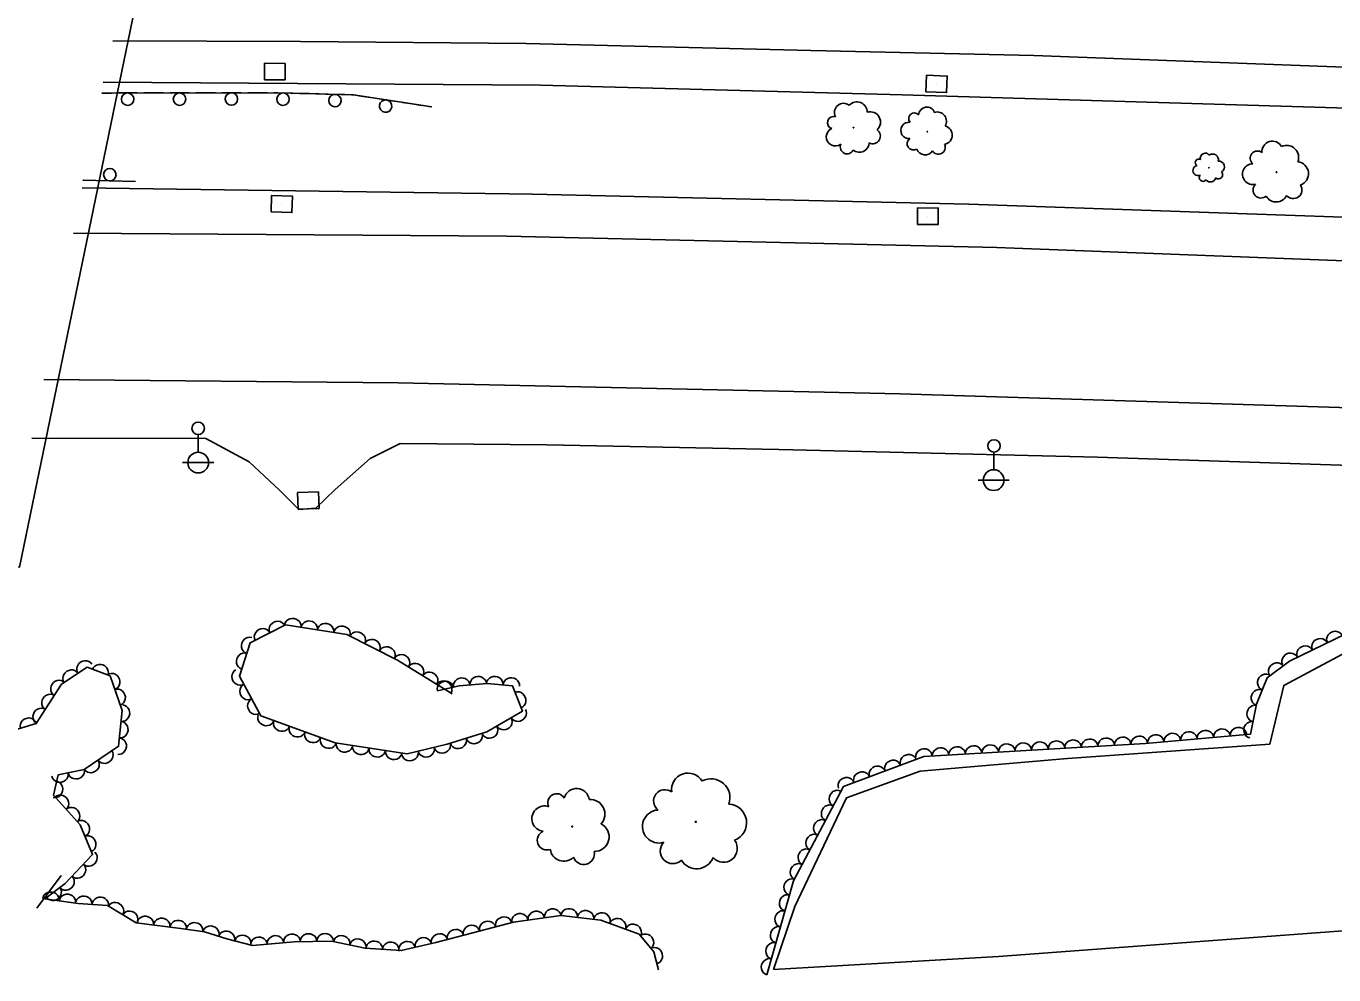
# Model space of a CAD drawing. Extents: x 1722896 to 1754269, y 648279 to 666297.
# Drawn here: x 1734773.5 to 1735088.8, y 649757.4 to 649986.1 of the extents above; entities that cross this region are included whole.
import ezdxf

# ---------------------------------------------------------------- set-up
doc = ezdxf.new("R2010")
doc.units = 0
for name, color, linetype in [('DESIGN - CENTERLINE - Proposed', 7, 'Continuous'), ('DESIGN - SCRATCH - User 1', 7, 'Continuous'), ('SURVEY - CENTERLINE - Preliminary', 7, 'Continuous'), ('SURVEY - CENTERLINE - Preliminary Text', 7, 'Continuous'), ('SURVEY - DRAINAGE - Natural Features', 7, 'Continuous'), ('SURVEY - DTM - Breaklines', 7, 'Continuous'), ('SURVEY - VEGETATION - Features with Text', 7, 'Continuous')]:
    doc.layers.add(name, color=color, linetype=linetype)

msp = doc.modelspace()

# ---------------------------------------------------------------- linework, layer by layer
at = {"layer": 'DESIGN - CENTERLINE - Proposed'}
msp.add_lwpolyline([(1734695.32, 649856.39), (1734771.95, 649855.72), (1734800.2, 649992.84), (1734818.2, 650086.01), (1734740.75, 650083.15), (1734727.33, 650017.17), (1734707.42, 649917.17), (1734695.03, 649856.17)], dxfattribs=at)
at = {"layer": 'DESIGN - SCRATCH - User 1'}
for points in [[(1734791.79, 649969.95), (1734834.21, 649970.02), (1734852.47, 649969.5), (1734871.34, 649966.61)], [(1734791.79, 649969.95), (1734794.15, 649969.95)], [(1734795.75, 649969.96), (1734800.34, 649969.96)], [(1734801.95, 649969.97), (1734804.29, 649969.97)], [(1734804.29, 649969.97), (1734806.65, 649969.97)], [(1734808.25, 649969.97), (1734812.84, 649969.98)], [(1734814.45, 649969.98), (1734816.79, 649969.99)], [(1734816.79, 649969.99), (1734819.15, 649969.99)], [(1734820.75, 649969.99), (1734825.34, 649970)], [(1734826.95, 649970), (1734829.29, 649970.01)], [(1734829.29, 649970.01), (1734831.65, 649970.01)], [(1734833.25, 649970.01), (1734834.21, 649970.02), (1734837.84, 649969.91)], [(1734839.44, 649969.87), (1734841.79, 649969.8)], [(1734841.79, 649969.8), (1734844.14, 649969.73)], [(1734845.74, 649969.69), (1734850.34, 649969.56)], [(1734851.94, 649969.51), (1734852.47, 649969.5), (1734854.27, 649969.22)], [(1734854.27, 649969.22), (1734856.59, 649968.87)], [(1734858.17, 649968.62), (1734862.72, 649967.93)], [(1734864.3, 649967.69), (1734866.62, 649967.33)], [(1734866.62, 649967.33), (1734868.95, 649966.97)], [(1734870.53, 649966.73), (1734871.34, 649966.61)], [(1734799.89, 649948.61), (1734787.21, 649948.97)], [(1734787.39, 649948.96), (1734787.21, 649948.97)], [(1734789.74, 649948.89), (1734787.39, 649948.96)], [(1734795.94, 649948.72), (1734791.34, 649948.85)], [(1734799.89, 649948.61), (1734797.54, 649948.67)]]:
    msp.add_lwpolyline(points, dxfattribs=at)
for centre, start, end in [((1734798.02, 649968.46), 203.3486, 203.3387), ((1734810.52, 649968.48), 203.3486, 203.3387), ((1734823.02, 649968.5), 203.3486, 203.3387), ((1734835.48, 649968.48), 201.6423, 201.6324), ((1734847.97, 649968.13), 201.6423, 201.6324), ((1734860.2, 649966.8), 194.554, 194.5442), ((1734793.71, 649950.28), 21.6439, 21.6341)]:
    msp.add_arc(centre, 1.5, start, end, dxfattribs=at)
at = {"layer": 'SURVEY - CENTERLINE - Preliminary'}
for points in [[(1734953.7, 649758.73), (1734958.87, 649773.87), (1734971.28, 649800.07), (1734989.1, 649806.51), (1735024.61, 649809.55), (1735073.33, 649813.05), (1735076.7, 649827.2), (1735095.51, 649837.18)], [(1735149.19, 649772.4), (1735007.98, 649761.88), (1734953.7, 649758.73)]]:
    msp.add_lwpolyline(points, dxfattribs=at)
at = {"layer": 'SURVEY - CENTERLINE - Preliminary Text'}
for points in [[(1736101.54, 649928.7), (1736006.16, 649933.46), (1735880.21, 649939.56), (1735748.76, 649945.95), (1735627.51, 649951.37), (1735497.88, 649957.54), (1735343.84, 649964.74), (1735230.48, 649970.1), (1735112.76, 649975.41), (1735016.43, 649978.98), (1734962.71, 649980.17), (1734894.1, 649981.87), (1734839.69, 649982.38), (1734794.4, 649982.56)], [(1736101.93, 649922.65), (1736050.98, 649922.65), (1735995.89, 649924.39), (1735920.66, 649927.88), (1735838.81, 649931.24), (1735708.52, 649937.02), (1735605.24, 649941.91), (1735512.12, 649946.44), (1735413.86, 649951.28), (1735317.01, 649955.64), (1735225.69, 649959.93), (1735092.13, 649966.3), (1734984.72, 649969.55), (1734897.54, 649971.87), (1734792.12, 649972.57)], [(1736111.95, 649886.7), (1736079.72, 649890.71), (1736045.22, 649894.04), (1736016.27, 649896.24), (1735970.8, 649898.56), (1735907.83, 649901.84), (1735837.92, 649905.3), (1735746.37, 649909.61), (1735645.26, 649914.29), (1735548.99, 649918.79), (1735440.68, 649923.95), (1735335.11, 649928.94), (1735230.18, 649933.73), (1735114.16, 649939.25), (1735000.82, 649943.19), (1734895.61, 649945.58), (1734787.04, 649947.12)], [(1734784.99, 649936.17), (1734889.45, 649935.44), (1735007.55, 649932.76), (1735135.46, 649927.81), (1735267.22, 649921.83), (1735405.06, 649915.29), (1735503.12, 649910.67), (1735619.55, 649905.25), (1735767.86, 649898.15), (1735895.41, 649892.26), (1736034.24, 649885.3), (1736113.19, 649881.18)], [(1736121.58, 649845.34), (1736049.16, 649848.84), (1735920.04, 649854.96), (1735819.26, 649859.73), (1735696.13, 649865.54), (1735566.8, 649871.82), (1735439.69, 649878.05), (1735313.53, 649883.79), (1735172.26, 649890.54), (1735100.48, 649893.87), (1734984.26, 649897.48), (1734863.2, 649900.07), (1734777.78, 649900.91)], [(1734774.92, 649886.74), (1734816.87, 649886.67), (1734827.3, 649881.08), (1734834.72, 649874.14), (1734839.28, 649869.61), (1734843.38, 649869.89), (1734848.06, 649874.41), (1734856.45, 649881.87), (1734863.69, 649885.45), (1734899.09, 649885.14), (1734955.03, 649884.08), (1735031.82, 649882.21), (1735112.46, 649879.54), (1735211.51, 649874.51), (1735299.88, 649870), (1735404.99, 649867.35)]]:
    msp.add_lwpolyline(points, dxfattribs=at)
at = {"layer": 'SURVEY - DRAINAGE - Natural Features'}
for p, q in [((1734833.48, 649975.1), (1734833.48, 649975.1)), ((1734993.03, 649972.14), (1734993.03, 649972.14)), ((1734835.16, 649943.21), (1734835.16, 649943.21)), ((1734990.9, 649940.26), (1734990.9, 649940.26)), ((1734841.56, 649871.74), (1734841.56, 649871.74))]:
    msp.add_line(p, q, dxfattribs=at)
for points in [[(1734830.97, 649973.11), (1734830.98, 649977.11), (1734835.98, 649977.1), (1734835.97, 649973.1), (1734830.97, 649973.11)], [(1734990.46, 649970.24), (1734990.61, 649974.24), (1734995.61, 649974.04), (1734995.45, 649970.05), (1734990.46, 649970.24)], [(1734832.6, 649941.29), (1734832.72, 649945.29), (1734837.72, 649945.13), (1734837.6, 649941.14), (1734832.6, 649941.29)], [(1734988.39, 649938.27), (1734988.41, 649942.27), (1734993.41, 649942.24), (1734993.39, 649938.24), (1734988.39, 649938.27)], [(1734839.14, 649869.65), (1734838.99, 649873.64), (1734843.98, 649873.83), (1734844.14, 649869.83), (1734839.14, 649869.65)]]:
    msp.add_lwpolyline(points, dxfattribs=at)
at = {"layer": 'SURVEY - DTM - Breaklines'}
for p, q in [((1734815.02, 649887.63), (1734815.02, 649883.38)), ((1735006.84, 649883.41), (1735006.8, 649879.16)), ((1734815.02, 649880.88), (1734811.27, 649880.88)), ((1734815.02, 649880.88), (1734818.77, 649880.88)), ((1735006.78, 649876.66), (1735003.03, 649876.69)), ((1735006.78, 649876.66), (1735010.53, 649876.63))]:
    msp.add_line(p, q, dxfattribs=at)
for centre, radius in [((1734815.02, 649889.13), 1.5), ((1735006.85, 649884.91), 1.5), ((1734815.02, 649880.88), 2.5), ((1735006.78, 649876.66), 2.5)]:
    msp.add_circle(centre, radius, dxfattribs=at)
at = {"layer": 'SURVEY - VEGETATION - Features with Text'}
for points in [[(1734872.67, 649825.88), (1734877.96, 649827.07), (1734884.65, 649827.62), (1734890.77, 649827.11), (1734893.18, 649820.98), (1734884.63, 649815.98), (1734875.05, 649813.03), (1734865.42, 649810.73), (1734848.05, 649813.32), (1734830.09, 649819.84), (1734824.97, 649829.4), (1734827.54, 649837.46), (1734836.07, 649841.75), (1734850.87, 649839.44), (1734863.1, 649833.3), (1734876.22, 649825.12)], [(1734952.1, 649757.44), (1734958.53, 649780.13), (1734970.55, 649802.83), (1734989.92, 649810.03), (1735043.35, 649813.19), (1735068.73, 649815.45), (1735070.14, 649822.69), (1735072.73, 649829.05), (1735078.09, 649833), (1735097.16, 649842.29)], [(1734769.82, 649816.18), (1734775.98, 649818), (1734782.06, 649827.51), (1734788.23, 649831.56), (1734793.76, 649829.49), (1734796.69, 649821.12), (1734795.84, 649812.52), (1734787.54, 649806.94), (1734781.28, 649805.61), (1734780.17, 649800.71), (1734786.54, 649793.62), (1734789.57, 649786.4), (1734782.95, 649779.49), (1734778.07, 649775.72), (1734786.07, 649774.65), (1734793.13, 649774.17), (1734800.04, 649770), (1734810.8, 649768.62), (1734816.56, 649767.82), (1734821.96, 649766.08), (1734828.1, 649764.52), (1734838.12, 649765.43), (1734847.16, 649765.52), (1734855.26, 649763.86), (1734863.97, 649763.28), (1734872.29, 649765.22), (1734877.56, 649766.63), (1734891.01, 649770.11), (1734902.43, 649771.75), (1734912.11, 649770.61), (1734921.32, 649767.23), (1734924.82, 649763), (1734925.99, 649758.67)], [(1734781.98, 649781.4), (1734776.12, 649773.52)]]:
    msp.add_lwpolyline(points, dxfattribs=at)
for centre, radius in [((1734973, 649961.62), 0.0765), ((1734990.82, 649960.64), 0.0693), ((1735058.68, 649951.95), 0.0427), ((1735074.95, 649950.87), 0.0883), ((1734905.18, 649793.18), 0.107), ((1734934.98, 649794.32), 0.139)]:
    msp.add_circle(centre, radius, dxfattribs=at)
for centre, radius, start, end in [((1734970.59, 649965.28), 2.19, 51.1978, 207.9867), ((1734973.81, 649965.31), 2.5, 0.2505, 137.7747), ((1734990.65, 649964.6), 1.98, 20.1949, 176.9838), ((1734968.22, 649962.81), 1.5, 73.3139, 252.0596), ((1734977.03, 649962.95), 2.48, 311.1463, 106.9848), ((1734987.66, 649963.79), 1.36, 42.311, 221.0567), ((1734993.16, 649963.13), 2.26, 329.2476, 106.7718), ((1734968.63, 649959.37), 2.19, 113.3346, 306.7543), ((1734977.65, 649959.56), 1.83, 241.3992, 56.3995), ((1734986.37, 649960.93), 1.98, 82.3317, 275.7514), ((1734994.56, 649959.79), 2.25, 280.1434, 75.9819), ((1734971.46, 649956.94), 1.66, 155.9533, 333.2724), ((1734974.42, 649958.03), 2.36, 231.2403, 358.086), ((1734987.43, 649957.73), 1.51, 124.9504, 302.2695), ((1734993.46, 649956.87), 1.66, 210.3963, 25.3966), ((1735073.99, 649955.83), 2.53, 28.7628, 185.5517), ((1735077.43, 649954.45), 2.88, 337.8156, 115.3398), ((1734990.24, 649957.19), 2.14, 200.2374, 327.0831), ((1735056.22, 649953.18), 0.839, 60.8197, 239.5653), ((1735057.81, 649954.23), 1.22, 38.7035, 195.4924), ((1735059.57, 649953.86), 1.39, 347.7562, 125.2805), ((1735061.04, 649952.19), 1.38, 298.6521, 94.4906), ((1735070.37, 649954.24), 1.74, 50.879, 229.6246), ((1735056.03, 649951.25), 1.22, 100.8403, 294.26), ((1735060.96, 649950.27), 1.02, 228.905, 43.9053), ((1735069.29, 649950.4), 2.52, 90.8997, 284.3193), ((1735079.83, 649950.51), 2.86, 288.7114, 84.5499), ((1735057.27, 649949.59), 0.928, 143.459, 320.7782), ((1735059.02, 649949.83), 1.32, 218.7461, 345.5917), ((1735071.23, 649946.56), 1.92, 133.5183, 310.8375), ((1735079, 649946.62), 2.11, 218.9643, 33.9646), ((1735074.88, 649946.41), 2.72, 208.8054, 335.651), ((1734933.13, 649802.07), 3.99, 31.1923, 187.9812), ((1734906.23, 649799.25), 3.08, 7.9982, 164.7871), ((1734938.66, 649800.13), 4.55, 340.245, 117.7692), ((1734901.43, 649798.99), 2.11, 30.1144, 208.86), ((1734909.55, 649796.18), 3.51, 317.051, 94.5752), ((1734927.55, 649799.32), 2.74, 53.3084, 232.0541), ((1734898.53, 649795.08), 3.07, 70.1351, 263.5548), ((1734926.09, 649793.19), 3.98, 93.3291, 286.7488), ((1734942.7, 649794.08), 4.52, 291.1408, 86.9793), ((1734910.58, 649790.66), 3.49, 267.9468, 63.7853), ((1734899.09, 649789.87), 2.34, 112.7537, 290.0729), ((1734941.65, 649787.89), 3.33, 221.3937, 36.394), ((1734903.17, 649788.14), 3.31, 188.0408, 314.8865), ((1734907.96, 649786.59), 2.57, 198.1997, 13.2), ((1734929.42, 649787.27), 3.03, 135.9478, 313.2669), ((1734935.17, 649787.29), 4.29, 211.2348, 338.0805)]:
    msp.add_arc(centre, radius, start, end, dxfattribs=at)
for centre, major_axis in [((1734837.83, 649841.47), (1.98, -0.31)), ((1734830.51, 649838.96), (1.79, 0.9)), ((1734834.09, 649840.75), (1.79, 0.9)), ((1734841.78, 649840.85), (1.98, -0.31)), ((1734845.73, 649840.24), (1.98, -0.31)), ((1734849.69, 649839.62), (1.98, -0.31)), ((1734853.37, 649838.18), (1.79, -0.9)), ((1735089.02, 649838.32), (1.8, 0.88)), ((1734827.33, 649836.82), (0.61, 1.91)), ((1734856.95, 649836.38), (1.79, -0.9)), ((1735081.82, 649834.82), (1.8, 0.88)), ((1735085.42, 649836.57), (1.8, 0.88)), ((1734826.12, 649833.01), (0.61, 1.91)), ((1734860.53, 649834.59), (1.79, -0.9)), ((1734864.05, 649832.71), (1.7, -1.06)), ((1735078.23, 649833.07), (1.8, 0.88)), ((1734784.37, 649829.02), (1.67, 1.1)), ((1734787.71, 649831.21), (1.67, 1.1)), ((1734791.4, 649830.37), (1.87, -0.7)), ((1734825.06, 649829.22), (-0.95, 1.76)), ((1734867.45, 649830.59), (1.7, -1.06)), ((1734870.84, 649828.48), (1.7, -1.06)), ((1735075, 649830.72), (1.61, 1.19)), ((1734781.39, 649826.46), (1.08, 1.68)), ((1734794.25, 649828.1), (0.66, -1.89)), ((1734826.95, 649825.69), (-0.95, 1.76)), ((1734874.62, 649826.32), (1.95, 0.44)), ((1734874.23, 649826.36), (1.7, -1.06)), ((1734878.54, 649827.12), (1.99, 0.16)), ((1734882.52, 649827.45), (1.99, 0.16)), ((1734886.51, 649827.47), (1.99, -0.17)), ((1734890.5, 649827.14), (1.99, -0.17)), ((1735072.28, 649827.95), (0.76, 1.85)), ((1734779.24, 649823.09), (1.08, 1.68)), ((1734795.57, 649824.32), (0.66, -1.89)), ((1734892.13, 649823.65), (0.73, -1.86)), ((1735070.77, 649824.24), (0.76, 1.85)), ((1734777.08, 649819.72), (1.08, 1.68)), ((1734796.63, 649820.51), (-0.2, -1.99)), ((1734828.85, 649822.17), (-0.95, 1.76)), ((1734892.19, 649820.41), (-1.73, -1.01)), ((1735069.7, 649820.41), (0.38, 1.96)), ((1734774.1, 649817.45), (1.92, 0.57)), ((1734796.23, 649816.53), (-0.2, -1.99)), ((1734831.37, 649819.37), (-1.88, 0.68)), ((1734835.13, 649818.01), (-1.88, 0.68)), ((1734888.74, 649818.39), (-1.73, -1.01)), ((1735068.94, 649816.48), (0.38, 1.96)), ((1734838.89, 649816.64), (-1.88, 0.68)), ((1734842.65, 649815.28), (-1.88, 0.68)), ((1734881.54, 649815.03), (-1.91, -0.59)), ((1734885.29, 649816.37), (-1.73, -1.01)), ((1735037.9, 649812.86), (2, 0.12)), ((1735041.89, 649813.1), (2, 0.12)), ((1735045.88, 649813.41), (1.99, 0.18)), ((1735049.87, 649813.77), (1.99, 0.18)), ((1735053.85, 649814.12), (1.99, 0.18)), ((1735057.84, 649814.47), (1.99, 0.18)), ((1735061.82, 649814.83), (1.99, 0.18)), ((1735065.8, 649815.18), (1.99, 0.18)), ((1734795.84, 649812.55), (-0.2, -1.99)), ((1734846.41, 649813.91), (-1.88, 0.68)), ((1734850.28, 649812.98), (-1.98, 0.29)), ((1734854.23, 649812.39), (-1.98, 0.29)), ((1734858.19, 649811.8), (-1.98, 0.29)), ((1734869.98, 649811.82), (-1.95, -0.47)), ((1734873.87, 649812.75), (-1.95, -0.47)), ((1734877.72, 649813.85), (-1.91, -0.59)), ((1734989.99, 649810.04), (2, 0.12)), ((1734993.98, 649810.27), (2, 0.12)), ((1734997.97, 649810.51), (2, 0.12)), ((1735001.96, 649810.74), (2, 0.12)), ((1735005.96, 649810.98), (2, 0.12)), ((1735009.95, 649811.22), (2, 0.12)), ((1735013.94, 649811.45), (2, 0.12)), ((1735017.94, 649811.69), (2, 0.12)), ((1735021.93, 649811.92), (2, 0.12)), ((1735025.92, 649812.16), (2, 0.12)), ((1735029.92, 649812.39), (2, 0.12)), ((1735033.91, 649812.63), (2, 0.12)), ((1734789.22, 649808.07), (-1.66, -1.12)), ((1734792.54, 649810.31), (-1.66, -1.12)), ((1734862.15, 649811.21), (-1.98, 0.29)), ((1734866.09, 649810.89), (-1.95, -0.47)), ((1734982.48, 649807.27), (1.87, 0.7)), ((1734986.23, 649808.66), (1.87, 0.7)), ((1734781.7, 649805.7), (-1.96, -0.42)), ((1734785.61, 649806.53), (-1.96, -0.42)), ((1734974.98, 649804.48), (1.87, 0.7)), ((1734978.73, 649805.87), (1.87, 0.7)), ((1734780.49, 649802.13), (-0.44, -1.95)), ((1734969.02, 649799.94), (0.94, 1.77)), ((1734971.24, 649803.09), (1.87, 0.7)), ((1734781.88, 649798.81), (1.34, -1.49)), ((1734784.55, 649795.84), (1.34, -1.49)), ((1734967.15, 649796.4), (0.94, 1.77)), ((1734786.93, 649792.68), (0.77, -1.84)), ((1734965.28, 649792.87), (0.94, 1.77)), ((1734788.48, 649788.99), (0.77, -1.84)), ((1734963.41, 649789.33), (0.94, 1.77)), ((1734788.75, 649785.54), (-1.38, -1.44)), ((1734961.54, 649785.8), (0.94, 1.77)), ((1734785.98, 649782.65), (-1.38, -1.44)), ((1734959.66, 649782.26), (0.94, 1.77)), ((1734783.22, 649779.76), (-1.38, -1.44)), ((1734958.1, 649778.6), (0.55, 1.92)), ((1734779.51, 649775.53), (1.98, -0.27)), ((1734780.09, 649777.28), (-1.58, -1.22)), ((1734783.48, 649775), (1.98, -0.27)), ((1734957.01, 649774.76), (0.55, 1.92)), ((1734787.45, 649774.55), (2, -0.14)), ((1734791.44, 649774.28), (2, -0.14)), ((1734795.11, 649772.98), (1.71, -1.03)), ((1734798.53, 649770.91), (1.71, -1.03)), ((1734802.26, 649769.72), (1.98, -0.25)), ((1734806.23, 649769.21), (1.98, -0.25)), ((1734810.2, 649768.7), (1.98, -0.25)), ((1734888.66, 649769.5), (1.94, 0.5)), ((1734892.57, 649770.33), (1.98, 0.28)), ((1734896.53, 649770.9), (1.98, 0.28)), ((1734900.48, 649771.47), (1.98, 0.28)), ((1734904.45, 649771.51), (1.99, -0.23)), ((1734908.42, 649771.04), (1.99, -0.23)), ((1734912.38, 649770.51), (1.88, -0.69)), ((1734916.14, 649769.13), (1.88, -0.69)), ((1734955.92, 649770.91), (0.55, 1.92)), ((1734814.16, 649768.15), (1.98, -0.28)), ((1734818.06, 649767.33), (1.9, -0.61)), ((1734821.87, 649766.11), (1.9, -0.61)), ((1734873.18, 649765.46), (1.93, 0.52)), ((1734877.04, 649766.5), (1.93, 0.52)), ((1734880.91, 649767.5), (1.94, 0.5)), ((1734884.79, 649768.5), (1.94, 0.5)), ((1734919.89, 649767.76), (1.88, -0.69)), ((1734922.9, 649765.33), (1.27, -1.54)), ((1734954.83, 649767.06), (0.55, 1.92)), ((1734825.74, 649765.12), (1.94, -0.49)), ((1734829.66, 649764.66), (1.99, 0.18)), ((1734833.64, 649765.02), (1.99, 0.18)), ((1734837.63, 649765.39), (1.99, 0.18)), ((1734841.62, 649765.47), (2, 0.02)), ((1734845.62, 649765.51), (2, 0.02)), ((1734849.57, 649765.03), (1.96, -0.4)), ((1734853.49, 649764.22), (1.96, -0.4)), ((1734857.45, 649763.71), (2, -0.13)), ((1734861.44, 649763.44), (2, -0.13)), ((1734865.4, 649763.61), (1.95, 0.45)), ((1734869.29, 649764.52), (1.95, 0.45)), ((1734953.74, 649763.21), (0.55, 1.92)), ((1734925.08, 649762.05), (0.52, -1.93)), ((1734952.65, 649759.36), (0.55, 1.92))]:
    msp.add_ellipse(centre, major_axis=major_axis, ratio=0.940188, start_param=0, end_param=3.141593, dxfattribs=at)

doc.saveas('drawing.dxf')
